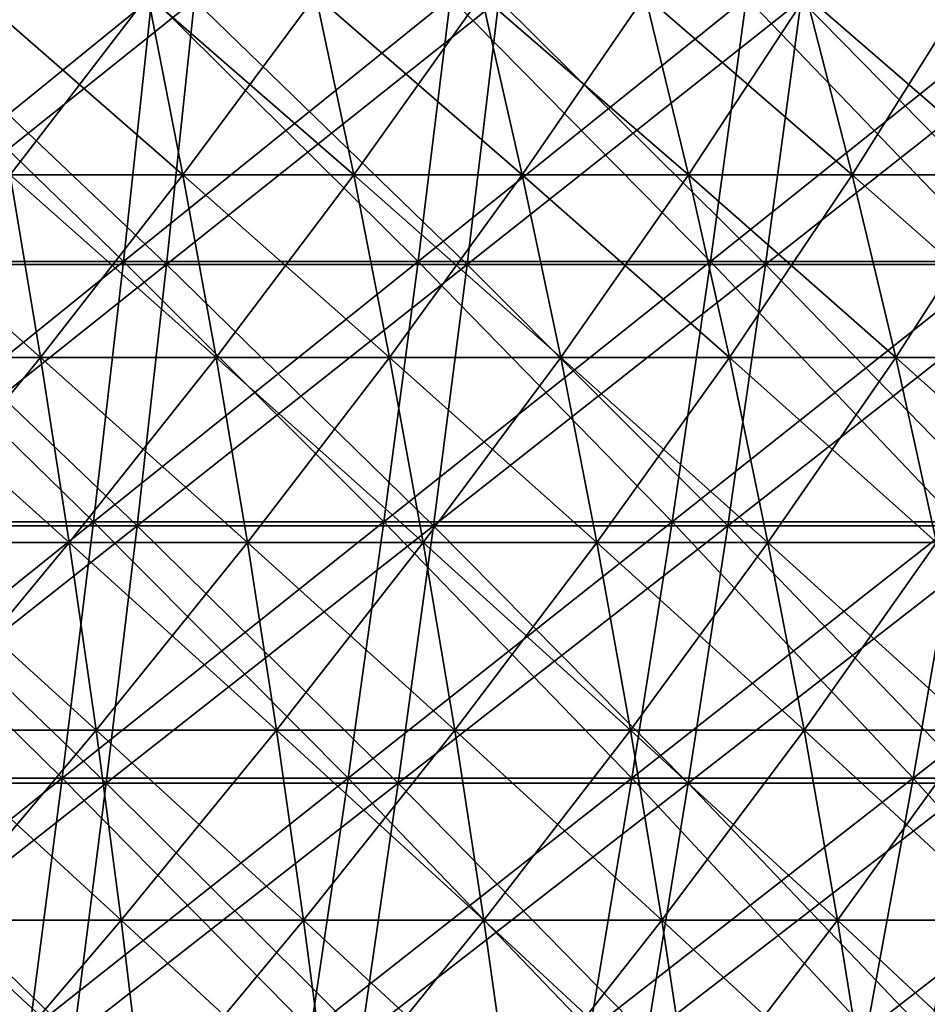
# Model space of a CAD drawing. Header units: millimetres. Extents: x -125 to 125, y -45 to 4025.
# Tile 655 of 656: x 22 to 32, y 3960 to 3971. Entities that reach past the tile are written whole.
import ezdxf

# ---------------------------------------------------------------- set-up
doc = ezdxf.new("R2010")
doc.units = ezdxf.units.MM
doc.header["$LTSCALE"] = 6.999206
for name, color, linetype in [('21', 7, 'CONTINUOUS'), ('22', 7, 'CONTINUOUS'), ('23', 7, 'CONTINUOUS'), ('24', 7, 'CONTINUOUS'), ('26', 7, 'CONTINUOUS'), ('27', 7, 'CONTINUOUS')]:
    doc.layers.add(name, color=color, linetype=linetype)

msp = doc.modelspace()

# ---------------------------------------------------------------- linework, layer by layer
at = {"layer": '21', "color": 7, "linetype": 'CONTINUOUS'}
for points in [[(20.46, 3968.19, 109.449), (23.82, 3968.19, 108.767), (20.726, 3971.128, 110.875), (20.46, 3968.19, 109.449)], [(20.726, 3971.128, 110.875), (23.82, 3968.19, 108.767), (24.131, 3971.128, 110.184), (20.726, 3971.128, 110.875)], [(23.82, 3968.19, 108.767), (27.158, 3968.19, 107.982), (24.131, 3971.128, 110.184), (23.82, 3968.19, 108.767)], [(24.131, 3971.128, 110.184), (27.158, 3968.19, 107.982), (27.512, 3971.128, 109.389), (24.131, 3971.128, 110.184)], [(27.158, 3968.19, 107.982), (30.471, 3968.19, 107.094), (27.512, 3971.128, 109.389), (27.158, 3968.19, 107.982)], [(27.512, 3971.128, 109.389), (30.471, 3968.19, 107.094), (30.868, 3971.128, 108.489), (27.512, 3971.128, 109.389)], [(30.471, 3968.19, 107.094), (33.754, 3968.19, 106.105), (30.868, 3971.128, 108.489), (30.471, 3968.19, 107.094)], [(30.868, 3971.128, 108.489), (33.754, 3968.19, 106.105), (34.194, 3971.128, 107.487), (30.868, 3971.128, 108.489)], [(20.179, 3965.291, 107.948), (23.494, 3965.291, 107.275), (20.46, 3968.19, 109.449), (20.179, 3965.291, 107.948)], [(20.46, 3968.19, 109.449), (23.494, 3965.291, 107.275), (23.82, 3968.19, 108.767), (20.46, 3968.19, 109.449)], [(23.494, 3965.291, 107.275), (26.786, 3965.291, 106.501), (23.82, 3968.19, 108.767), (23.494, 3965.291, 107.275)], [(23.82, 3968.19, 108.767), (26.786, 3965.291, 106.501), (27.158, 3968.19, 107.982), (23.82, 3968.19, 108.767)], [(26.786, 3965.291, 106.501), (30.053, 3965.291, 105.625), (27.158, 3968.19, 107.982), (26.786, 3965.291, 106.501)], [(27.158, 3968.19, 107.982), (30.053, 3965.291, 105.625), (30.471, 3968.19, 107.094), (27.158, 3968.19, 107.982)], [(30.053, 3965.291, 105.625), (33.291, 3965.291, 104.65), (30.471, 3968.19, 107.094), (30.053, 3965.291, 105.625)], [(30.471, 3968.19, 107.094), (33.291, 3965.291, 104.65), (33.754, 3968.19, 106.105), (30.471, 3968.19, 107.094)], [(19.884, 3962.434, 106.372), (23.151, 3962.434, 105.709), (20.179, 3965.291, 107.948), (19.884, 3962.434, 106.372)], [(20.179, 3965.291, 107.948), (23.151, 3962.434, 105.709), (23.494, 3965.291, 107.275), (20.179, 3965.291, 107.948)], [(23.151, 3962.434, 105.709), (26.395, 3962.434, 104.946), (23.494, 3965.291, 107.275), (23.151, 3962.434, 105.709)], [(23.494, 3965.291, 107.275), (26.395, 3962.434, 104.946), (26.786, 3965.291, 106.501), (23.494, 3965.291, 107.275)], [(26.395, 3962.434, 104.946), (29.614, 3962.434, 104.084), (26.786, 3965.291, 106.501), (26.395, 3962.434, 104.946)], [(26.786, 3965.291, 106.501), (29.614, 3962.434, 104.084), (30.053, 3965.291, 105.625), (26.786, 3965.291, 106.501)], [(29.614, 3962.434, 104.084), (32.806, 3962.434, 103.122), (30.053, 3965.291, 105.625), (29.614, 3962.434, 104.084)], [(30.053, 3965.291, 105.625), (32.806, 3962.434, 103.122), (33.291, 3965.291, 104.65), (30.053, 3965.291, 105.625)], [(19.576, 3959.619, 104.724), (22.792, 3959.619, 104.071), (19.884, 3962.434, 106.372), (19.576, 3959.619, 104.724)], [(19.884, 3962.434, 106.372), (22.792, 3959.619, 104.071), (23.151, 3962.434, 105.709), (19.884, 3962.434, 106.372)], [(22.792, 3959.619, 104.071), (25.986, 3959.619, 103.32), (23.151, 3962.434, 105.709), (22.792, 3959.619, 104.071)], [(23.151, 3962.434, 105.709), (25.986, 3959.619, 103.32), (26.395, 3962.434, 104.946), (23.151, 3962.434, 105.709)], [(25.986, 3959.619, 103.32), (29.155, 3959.619, 102.471), (26.395, 3962.434, 104.946), (25.986, 3959.619, 103.32)], [(26.395, 3962.434, 104.946), (29.155, 3959.619, 102.471), (29.614, 3962.434, 104.084), (26.395, 3962.434, 104.946)], [(29.155, 3959.619, 102.471), (32.297, 3959.619, 101.524), (29.614, 3962.434, 104.084), (29.155, 3959.619, 102.471)], [(29.614, 3962.434, 104.084), (32.297, 3959.619, 101.524), (32.806, 3962.434, 103.122), (29.614, 3962.434, 104.084)]]:
    msp.add_3dface(points, dxfattribs=at)
at = {"layer": '22', "color": 7, "linetype": 'CONTINUOUS'}
for points in [[(23.82, 3968.19, -108.767), (20.46, 3968.19, -109.449), (24.131, 3971.128, -110.184), (23.82, 3968.19, -108.767)], [(24.131, 3971.128, -110.184), (20.46, 3968.19, -109.449), (20.726, 3971.128, -110.875), (24.131, 3971.128, -110.184)], [(27.158, 3968.19, -107.982), (23.82, 3968.19, -108.767), (27.512, 3971.128, -109.389), (27.158, 3968.19, -107.982)], [(27.512, 3971.128, -109.389), (23.82, 3968.19, -108.767), (24.131, 3971.128, -110.184), (27.512, 3971.128, -109.389)], [(30.471, 3968.19, -107.094), (27.158, 3968.19, -107.982), (30.868, 3971.128, -108.489), (30.471, 3968.19, -107.094)], [(30.868, 3971.128, -108.489), (27.158, 3968.19, -107.982), (27.512, 3971.128, -109.389), (30.868, 3971.128, -108.489)], [(33.754, 3968.19, -106.105), (30.471, 3968.19, -107.094), (34.194, 3971.128, -107.487), (33.754, 3968.19, -106.105)], [(34.194, 3971.128, -107.487), (30.471, 3968.19, -107.094), (30.868, 3971.128, -108.489), (34.194, 3971.128, -107.487)], [(23.494, 3965.291, -107.275), (20.179, 3965.291, -107.948), (23.82, 3968.19, -108.767), (23.494, 3965.291, -107.275)], [(23.82, 3968.19, -108.767), (20.179, 3965.291, -107.948), (20.46, 3968.19, -109.449), (23.82, 3968.19, -108.767)], [(26.786, 3965.291, -106.501), (23.494, 3965.291, -107.275), (27.158, 3968.19, -107.982), (26.786, 3965.291, -106.501)], [(27.158, 3968.19, -107.982), (23.494, 3965.291, -107.275), (23.82, 3968.19, -108.767), (27.158, 3968.19, -107.982)], [(30.053, 3965.291, -105.625), (26.786, 3965.291, -106.501), (30.471, 3968.19, -107.094), (30.053, 3965.291, -105.625)], [(30.471, 3968.19, -107.094), (26.786, 3965.291, -106.501), (27.158, 3968.19, -107.982), (30.471, 3968.19, -107.094)], [(33.291, 3965.291, -104.65), (30.053, 3965.291, -105.625), (33.754, 3968.19, -106.105), (33.291, 3965.291, -104.65)], [(33.754, 3968.19, -106.105), (30.053, 3965.291, -105.625), (30.471, 3968.19, -107.094), (33.754, 3968.19, -106.105)], [(23.151, 3962.434, -105.709), (19.884, 3962.434, -106.372), (23.494, 3965.291, -107.275), (23.151, 3962.434, -105.709)], [(23.494, 3965.291, -107.275), (19.884, 3962.434, -106.372), (20.179, 3965.291, -107.948), (23.494, 3965.291, -107.275)], [(26.395, 3962.434, -104.946), (23.151, 3962.434, -105.709), (26.786, 3965.291, -106.501), (26.395, 3962.434, -104.946)], [(26.786, 3965.291, -106.501), (23.151, 3962.434, -105.709), (23.494, 3965.291, -107.275), (26.786, 3965.291, -106.501)], [(29.614, 3962.434, -104.084), (26.395, 3962.434, -104.946), (30.053, 3965.291, -105.625), (29.614, 3962.434, -104.084)], [(30.053, 3965.291, -105.625), (26.395, 3962.434, -104.946), (26.786, 3965.291, -106.501), (30.053, 3965.291, -105.625)], [(32.806, 3962.434, -103.122), (29.614, 3962.434, -104.084), (33.291, 3965.291, -104.65), (32.806, 3962.434, -103.122)], [(33.291, 3965.291, -104.65), (29.614, 3962.434, -104.084), (30.053, 3965.291, -105.625), (33.291, 3965.291, -104.65)], [(22.792, 3959.619, -104.071), (19.576, 3959.619, -104.724), (23.151, 3962.434, -105.709), (22.792, 3959.619, -104.071)], [(23.151, 3962.434, -105.709), (19.576, 3959.619, -104.724), (19.884, 3962.434, -106.372), (23.151, 3962.434, -105.709)], [(25.986, 3959.619, -103.32), (22.792, 3959.619, -104.071), (26.395, 3962.434, -104.946), (25.986, 3959.619, -103.32)], [(26.395, 3962.434, -104.946), (22.792, 3959.619, -104.071), (23.151, 3962.434, -105.709), (26.395, 3962.434, -104.946)], [(29.155, 3959.619, -102.471), (25.986, 3959.619, -103.32), (29.614, 3962.434, -104.084), (29.155, 3959.619, -102.471)], [(29.614, 3962.434, -104.084), (25.986, 3959.619, -103.32), (26.395, 3962.434, -104.946), (29.614, 3962.434, -104.084)], [(32.297, 3959.619, -101.524), (29.155, 3959.619, -102.471), (32.806, 3962.434, -103.122), (32.297, 3959.619, -101.524)], [(32.806, 3962.434, -103.122), (29.155, 3959.619, -102.471), (29.614, 3962.434, -104.084), (32.806, 3962.434, -103.122)]]:
    msp.add_3dface(points, dxfattribs=at)
at = {"layer": '23', "color": 7, "linetype": 'CONTINUOUS'}
for points in [[(20.049, 3968.223, -107.254), (23.343, 3968.223, -106.586), (20.32, 3971.152, -108.703), (20.049, 3968.223, -107.254)], [(20.32, 3971.152, -108.703), (23.343, 3968.223, -106.586), (23.658, 3971.152, -108.026), (20.32, 3971.152, -108.703)], [(23.343, 3968.223, -106.586), (26.614, 3968.223, -105.816), (23.658, 3971.152, -108.026), (23.343, 3968.223, -106.586)], [(23.658, 3971.152, -108.026), (26.614, 3968.223, -105.816), (26.974, 3971.152, -107.246), (23.658, 3971.152, -108.026)], [(26.614, 3968.223, -105.816), (29.86, 3968.223, -104.947), (26.974, 3971.152, -107.246), (26.614, 3968.223, -105.816)], [(26.974, 3971.152, -107.246), (29.86, 3968.223, -104.947), (30.263, 3971.152, -106.365), (26.974, 3971.152, -107.246)], [(29.86, 3968.223, -104.947), (33.078, 3968.223, -103.977), (30.263, 3971.152, -106.365), (29.86, 3968.223, -104.947)], [(30.263, 3971.152, -106.365), (33.078, 3968.223, -103.977), (33.525, 3971.152, -105.382), (30.263, 3971.152, -106.365)], [(19.764, 3965.335, -105.728), (23.011, 3965.335, -105.07), (20.049, 3968.223, -107.254), (19.764, 3965.335, -105.728)], [(20.049, 3968.223, -107.254), (23.011, 3965.335, -105.07), (23.343, 3968.223, -106.586), (20.049, 3968.223, -107.254)], [(23.011, 3965.335, -105.07), (26.235, 3965.335, -104.311), (23.343, 3968.223, -106.586), (23.011, 3965.335, -105.07)], [(23.343, 3968.223, -106.586), (26.235, 3965.335, -104.311), (26.614, 3968.223, -105.816), (23.343, 3968.223, -106.586)], [(26.235, 3965.335, -104.311), (29.435, 3965.335, -103.454), (26.614, 3968.223, -105.816), (26.235, 3965.335, -104.311)], [(26.614, 3968.223, -105.816), (29.435, 3965.335, -103.454), (29.86, 3968.223, -104.947), (26.614, 3968.223, -105.816)], [(29.435, 3965.335, -103.454), (32.607, 3965.335, -102.498), (29.86, 3968.223, -104.947), (29.435, 3965.335, -103.454)], [(29.86, 3968.223, -104.947), (32.607, 3965.335, -102.498), (33.078, 3968.223, -103.977), (29.86, 3968.223, -104.947)], [(19.465, 3962.489, -104.128), (22.662, 3962.489, -103.479), (19.764, 3965.335, -105.728), (19.465, 3962.489, -104.128)], [(19.764, 3965.335, -105.728), (22.662, 3962.489, -103.479), (23.011, 3965.335, -105.07), (19.764, 3965.335, -105.728)], [(22.662, 3962.489, -103.479), (25.838, 3962.489, -102.732), (23.011, 3965.335, -105.07), (22.662, 3962.489, -103.479)], [(23.011, 3965.335, -105.07), (25.838, 3962.489, -102.732), (26.235, 3965.335, -104.311), (23.011, 3965.335, -105.07)], [(25.838, 3962.489, -102.732), (28.989, 3962.489, -101.887), (26.235, 3965.335, -104.311), (25.838, 3962.489, -102.732)], [(26.235, 3965.335, -104.311), (28.989, 3962.489, -101.887), (29.435, 3965.335, -103.454), (26.235, 3965.335, -104.311)], [(28.989, 3962.489, -101.887), (32.113, 3962.489, -100.946), (29.435, 3965.335, -103.454), (28.989, 3962.489, -101.887)], [(29.435, 3965.335, -103.454), (32.113, 3962.489, -100.946), (32.607, 3965.335, -102.498), (29.435, 3965.335, -103.454)], [(32.113, 3962.489, -100.946), (35.207, 3962.489, -99.91), (32.607, 3965.335, -102.498), (32.113, 3962.489, -100.946)], [(19.152, 3959.688, -102.453), (22.298, 3959.688, -101.814), (19.465, 3962.489, -104.128), (19.152, 3959.688, -102.453)], [(19.465, 3962.489, -104.128), (22.298, 3959.688, -101.814), (22.662, 3962.489, -103.479), (19.465, 3962.489, -104.128)], [(22.298, 3959.688, -101.814), (25.423, 3959.688, -101.08), (22.662, 3962.489, -103.479), (22.298, 3959.688, -101.814)], [(22.662, 3962.489, -103.479), (25.423, 3959.688, -101.08), (25.838, 3962.489, -102.732), (22.662, 3962.489, -103.479)], [(25.423, 3959.688, -101.08), (28.523, 3959.688, -100.249), (25.838, 3962.489, -102.732), (25.423, 3959.688, -101.08)], [(25.838, 3962.489, -102.732), (28.523, 3959.688, -100.249), (28.989, 3962.489, -101.887), (25.838, 3962.489, -102.732)], [(28.523, 3959.688, -100.249), (31.597, 3959.688, -99.323), (28.989, 3962.489, -101.887), (28.523, 3959.688, -100.249)], [(28.989, 3962.489, -101.887), (31.597, 3959.688, -99.323), (32.113, 3962.489, -100.946), (28.989, 3962.489, -101.887)], [(31.597, 3959.688, -99.323), (34.641, 3959.688, -98.303), (32.113, 3962.489, -100.946), (31.597, 3959.688, -99.323)], [(32.113, 3962.489, -100.946), (34.641, 3959.688, -98.303), (35.207, 3962.489, -99.91), (32.113, 3962.489, -100.946)]]:
    msp.add_3dface(points, dxfattribs=at)
at = {"layer": '24', "color": 7, "linetype": 'CONTINUOUS'}
for points in [[(23.343, 3968.223, 106.586), (20.049, 3968.223, 107.254), (23.658, 3971.152, 108.026), (23.343, 3968.223, 106.586)], [(23.658, 3971.152, 108.026), (20.049, 3968.223, 107.254), (20.32, 3971.152, 108.703), (23.658, 3971.152, 108.026)], [(26.614, 3968.223, 105.816), (23.343, 3968.223, 106.586), (26.974, 3971.152, 107.246), (26.614, 3968.223, 105.816)], [(26.974, 3971.152, 107.246), (23.343, 3968.223, 106.586), (23.658, 3971.152, 108.026), (26.974, 3971.152, 107.246)], [(29.86, 3968.223, 104.947), (26.614, 3968.223, 105.816), (30.263, 3971.152, 106.365), (29.86, 3968.223, 104.947)], [(30.263, 3971.152, 106.365), (26.614, 3968.223, 105.816), (26.974, 3971.152, 107.246), (30.263, 3971.152, 106.365)], [(33.078, 3968.223, 103.977), (29.86, 3968.223, 104.947), (33.525, 3971.152, 105.382), (33.078, 3968.223, 103.977)], [(33.525, 3971.152, 105.382), (29.86, 3968.223, 104.947), (30.263, 3971.152, 106.365), (33.525, 3971.152, 105.382)], [(23.011, 3965.335, 105.07), (19.764, 3965.335, 105.728), (23.343, 3968.223, 106.586), (23.011, 3965.335, 105.07)], [(23.343, 3968.223, 106.586), (19.764, 3965.335, 105.728), (20.049, 3968.223, 107.254), (23.343, 3968.223, 106.586)], [(26.235, 3965.335, 104.311), (23.011, 3965.335, 105.07), (26.614, 3968.223, 105.816), (26.235, 3965.335, 104.311)], [(26.614, 3968.223, 105.816), (23.011, 3965.335, 105.07), (23.343, 3968.223, 106.586), (26.614, 3968.223, 105.816)], [(29.435, 3965.335, 103.454), (26.235, 3965.335, 104.311), (29.86, 3968.223, 104.947), (29.435, 3965.335, 103.454)], [(29.86, 3968.223, 104.947), (26.235, 3965.335, 104.311), (26.614, 3968.223, 105.816), (29.86, 3968.223, 104.947)], [(32.607, 3965.335, 102.498), (29.435, 3965.335, 103.454), (33.078, 3968.223, 103.977), (32.607, 3965.335, 102.498)], [(33.078, 3968.223, 103.977), (29.435, 3965.335, 103.454), (29.86, 3968.223, 104.947), (33.078, 3968.223, 103.977)], [(22.662, 3962.489, 103.479), (19.465, 3962.489, 104.128), (23.011, 3965.335, 105.07), (22.662, 3962.489, 103.479)], [(23.011, 3965.335, 105.07), (19.465, 3962.489, 104.128), (19.764, 3965.335, 105.728), (23.011, 3965.335, 105.07)], [(25.838, 3962.489, 102.732), (22.662, 3962.489, 103.479), (26.235, 3965.335, 104.311), (25.838, 3962.489, 102.732)], [(26.235, 3965.335, 104.311), (22.662, 3962.489, 103.479), (23.011, 3965.335, 105.07), (26.235, 3965.335, 104.311)], [(28.989, 3962.489, 101.887), (25.838, 3962.489, 102.732), (29.435, 3965.335, 103.454), (28.989, 3962.489, 101.887)], [(29.435, 3965.335, 103.454), (25.838, 3962.489, 102.732), (26.235, 3965.335, 104.311), (29.435, 3965.335, 103.454)], [(32.113, 3962.489, 100.946), (28.989, 3962.489, 101.887), (32.607, 3965.335, 102.498), (32.113, 3962.489, 100.946)], [(32.607, 3965.335, 102.498), (28.989, 3962.489, 101.887), (29.435, 3965.335, 103.454), (32.607, 3965.335, 102.498)], [(35.207, 3962.489, 99.91), (32.113, 3962.489, 100.946), (35.748, 3965.335, 101.445), (35.207, 3962.489, 99.91)], [(35.748, 3965.335, 101.445), (32.113, 3962.489, 100.946), (32.607, 3965.335, 102.498), (35.748, 3965.335, 101.445)], [(22.298, 3959.688, 101.814), (19.152, 3959.688, 102.453), (22.662, 3962.489, 103.479), (22.298, 3959.688, 101.814)], [(22.662, 3962.489, 103.479), (19.152, 3959.688, 102.453), (19.465, 3962.489, 104.128), (22.662, 3962.489, 103.479)], [(25.423, 3959.688, 101.08), (22.298, 3959.688, 101.814), (25.838, 3962.489, 102.732), (25.423, 3959.688, 101.08)], [(25.838, 3962.489, 102.732), (22.298, 3959.688, 101.814), (22.662, 3962.489, 103.479), (25.838, 3962.489, 102.732)], [(28.523, 3959.688, 100.249), (25.423, 3959.688, 101.08), (28.989, 3962.489, 101.887), (28.523, 3959.688, 100.249)], [(28.989, 3962.489, 101.887), (25.423, 3959.688, 101.08), (25.838, 3962.489, 102.732), (28.989, 3962.489, 101.887)], [(31.597, 3959.688, 99.323), (28.523, 3959.688, 100.249), (32.113, 3962.489, 100.946), (31.597, 3959.688, 99.323)], [(32.113, 3962.489, 100.946), (28.523, 3959.688, 100.249), (28.989, 3962.489, 101.887), (32.113, 3962.489, 100.946)], [(34.641, 3959.688, 98.303), (31.597, 3959.688, 99.323), (35.207, 3962.489, 99.91), (34.641, 3959.688, 98.303)], [(35.207, 3962.489, 99.91), (31.597, 3959.688, 99.323), (32.113, 3962.489, 100.946), (35.207, 3962.489, 99.91)]]:
    msp.add_3dface(points, dxfattribs=at)
at = {"layer": '26', "color": 7, "linetype": 'CONTINUOUS'}
for points in [[(22.084, 3969.184, 62.669), (24.003, 3969.184, 61.959), (21.724, 3971.177, 61.648), (22.084, 3969.184, 62.669)], [(21.724, 3971.177, 61.648), (24.003, 3969.184, 61.959), (23.612, 3971.177, 60.95), (21.724, 3971.177, 61.648)], [(24.003, 3969.184, 61.959), (25.9, 3969.184, 61.191), (23.612, 3971.177, 60.95), (24.003, 3969.184, 61.959)], [(23.612, 3971.177, 60.95), (25.9, 3969.184, 61.191), (25.478, 3971.177, 60.194), (23.612, 3971.177, 60.95)], [(25.9, 3969.184, 61.191), (27.772, 3969.184, 60.364), (25.478, 3971.177, 60.194), (25.9, 3969.184, 61.191)], [(25.478, 3971.177, 60.194), (27.772, 3969.184, 60.364), (27.32, 3971.177, 59.381), (25.478, 3971.177, 60.194)], [(27.772, 3969.184, 60.364), (29.618, 3969.184, 59.48), (27.32, 3971.177, 59.381), (27.772, 3969.184, 60.364)], [(27.32, 3971.177, 59.381), (29.618, 3969.184, 59.48), (29.135, 3971.177, 58.511), (27.32, 3971.177, 59.381)], [(29.618, 3969.184, 59.48), (31.435, 3969.184, 58.54), (29.135, 3971.177, 58.511), (29.618, 3969.184, 59.48)], [(29.135, 3971.177, 58.511), (31.435, 3969.184, 58.54), (30.923, 3971.177, 57.586), (29.135, 3971.177, 58.511)], [(31.435, 3969.184, 58.54), (33.223, 3969.184, 57.544), (30.923, 3971.177, 57.586), (31.435, 3969.184, 58.54)], [(30.923, 3971.177, 57.586), (33.223, 3969.184, 57.544), (32.682, 3971.177, 56.607), (30.923, 3971.177, 57.586)], [(20.453, 3967.159, 64.292), (22.423, 3967.159, 63.632), (20.143, 3969.184, 63.319), (20.453, 3967.159, 64.292)], [(20.143, 3969.184, 63.319), (22.423, 3967.159, 63.632), (22.084, 3969.184, 62.669), (20.143, 3969.184, 63.319)], [(22.423, 3967.159, 63.632), (24.372, 3967.159, 62.911), (22.084, 3969.184, 62.669), (22.423, 3967.159, 63.632)], [(22.084, 3969.184, 62.669), (24.372, 3967.159, 62.911), (24.003, 3969.184, 61.959), (22.084, 3969.184, 62.669)], [(24.372, 3967.159, 62.911), (26.298, 3967.159, 62.131), (24.003, 3969.184, 61.959), (24.372, 3967.159, 62.911)], [(24.003, 3969.184, 61.959), (26.298, 3967.159, 62.131), (25.9, 3969.184, 61.191), (24.003, 3969.184, 61.959)], [(26.298, 3967.159, 62.131), (28.199, 3967.159, 61.292), (25.9, 3969.184, 61.191), (26.298, 3967.159, 62.131)], [(25.9, 3969.184, 61.191), (28.199, 3967.159, 61.292), (27.772, 3969.184, 60.364), (25.9, 3969.184, 61.191)], [(28.199, 3967.159, 61.292), (30.073, 3967.159, 60.394), (27.772, 3969.184, 60.364), (28.199, 3967.159, 61.292)], [(27.772, 3969.184, 60.364), (30.073, 3967.159, 60.394), (29.618, 3969.184, 59.48), (27.772, 3969.184, 60.364)], [(30.073, 3967.159, 60.394), (31.918, 3967.159, 59.439), (29.618, 3969.184, 59.48), (30.073, 3967.159, 60.394)], [(29.618, 3969.184, 59.48), (31.918, 3967.159, 59.439), (31.435, 3969.184, 58.54), (29.618, 3969.184, 59.48)], [(31.918, 3967.159, 59.439), (33.734, 3967.159, 58.428), (31.435, 3969.184, 58.54), (31.918, 3967.159, 59.439)], [(31.435, 3969.184, 58.54), (33.734, 3967.159, 58.428), (33.223, 3969.184, 57.544), (31.435, 3969.184, 58.54)], [(20.744, 3965.105, 65.207), (22.742, 3965.105, 64.537), (20.453, 3967.159, 64.292), (20.744, 3965.105, 65.207)], [(20.453, 3967.159, 64.292), (22.742, 3965.105, 64.537), (22.423, 3967.159, 63.632), (20.453, 3967.159, 64.292)], [(22.742, 3965.105, 64.537), (24.719, 3965.105, 63.806), (22.423, 3967.159, 63.632), (22.742, 3965.105, 64.537)], [(22.423, 3967.159, 63.632), (24.719, 3965.105, 63.806), (24.372, 3967.159, 62.911), (22.423, 3967.159, 63.632)], [(24.719, 3965.105, 63.806), (26.672, 3965.105, 63.015), (24.372, 3967.159, 62.911), (24.719, 3965.105, 63.806)], [(24.372, 3967.159, 62.911), (26.672, 3965.105, 63.015), (26.298, 3967.159, 62.131), (24.372, 3967.159, 62.911)], [(26.672, 3965.105, 63.015), (28.6, 3965.105, 62.163), (26.298, 3967.159, 62.131), (26.672, 3965.105, 63.015)], [(26.298, 3967.159, 62.131), (28.6, 3965.105, 62.163), (28.199, 3967.159, 61.292), (26.298, 3967.159, 62.131)], [(28.6, 3965.105, 62.163), (30.5, 3965.105, 61.253), (28.199, 3967.159, 61.292), (28.6, 3965.105, 62.163)], [(28.199, 3967.159, 61.292), (30.5, 3965.105, 61.253), (30.073, 3967.159, 60.394), (28.199, 3967.159, 61.292)], [(30.5, 3965.105, 61.253), (32.372, 3965.105, 60.285), (30.073, 3967.159, 60.394), (30.5, 3965.105, 61.253)], [(30.073, 3967.159, 60.394), (32.372, 3965.105, 60.285), (31.918, 3967.159, 59.439), (30.073, 3967.159, 60.394)], [(32.372, 3965.105, 60.285), (34.213, 3965.105, 59.259), (31.918, 3967.159, 59.439), (32.372, 3965.105, 60.285)], [(31.918, 3967.159, 59.439), (34.213, 3965.105, 59.259), (33.734, 3967.159, 58.428), (31.918, 3967.159, 59.439)], [(21.016, 3963.022, 66.062), (23.04, 3963.022, 65.383), (20.744, 3965.105, 65.207), (21.016, 3963.022, 66.062)], [(20.744, 3965.105, 65.207), (23.04, 3963.022, 65.383), (22.742, 3965.105, 64.537), (20.744, 3965.105, 65.207)], [(23.04, 3963.022, 65.383), (25.043, 3963.022, 64.643), (22.742, 3965.105, 64.537), (23.04, 3963.022, 65.383)], [(22.742, 3965.105, 64.537), (25.043, 3963.022, 64.643), (24.719, 3965.105, 63.806), (22.742, 3965.105, 64.537)], [(25.043, 3963.022, 64.643), (27.021, 3963.022, 63.841), (24.719, 3965.105, 63.806), (25.043, 3963.022, 64.643)], [(24.719, 3965.105, 63.806), (27.021, 3963.022, 63.841), (26.672, 3965.105, 63.015), (24.719, 3965.105, 63.806)], [(27.021, 3963.022, 63.841), (28.975, 3963.022, 62.978), (26.672, 3965.105, 63.015), (27.021, 3963.022, 63.841)], [(26.672, 3965.105, 63.015), (28.975, 3963.022, 62.978), (28.6, 3965.105, 62.163), (26.672, 3965.105, 63.015)], [(28.975, 3963.022, 62.978), (30.9, 3963.022, 62.056), (28.6, 3965.105, 62.163), (28.975, 3963.022, 62.978)], [(28.6, 3965.105, 62.163), (30.9, 3963.022, 62.056), (30.5, 3965.105, 61.253), (28.6, 3965.105, 62.163)], [(30.9, 3963.022, 62.056), (32.797, 3963.022, 61.075), (30.5, 3965.105, 61.253), (30.9, 3963.022, 62.056)], [(30.5, 3965.105, 61.253), (32.797, 3963.022, 61.075), (32.372, 3965.105, 60.285), (30.5, 3965.105, 61.253)], [(21.268, 3960.913, 66.856), (23.317, 3960.913, 66.169), (21.016, 3963.022, 66.062), (21.268, 3960.913, 66.856)], [(21.016, 3963.022, 66.062), (23.317, 3960.913, 66.169), (23.04, 3963.022, 65.383), (21.016, 3963.022, 66.062)], [(23.317, 3960.913, 66.169), (25.344, 3960.913, 65.42), (23.04, 3963.022, 65.383), (23.317, 3960.913, 66.169)], [(23.04, 3963.022, 65.383), (25.344, 3960.913, 65.42), (25.043, 3963.022, 64.643), (23.04, 3963.022, 65.383)], [(25.344, 3960.913, 65.42), (27.346, 3960.913, 64.608), (25.043, 3963.022, 64.643), (25.344, 3960.913, 65.42)], [(25.043, 3963.022, 64.643), (27.346, 3960.913, 64.608), (27.021, 3963.022, 63.841), (25.043, 3963.022, 64.643)], [(27.346, 3960.913, 64.608), (29.323, 3960.913, 63.736), (27.021, 3963.022, 63.841), (27.346, 3960.913, 64.608)], [(27.021, 3963.022, 63.841), (29.323, 3960.913, 63.736), (28.975, 3963.022, 62.978), (27.021, 3963.022, 63.841)], [(29.323, 3960.913, 63.736), (31.272, 3960.913, 62.802), (28.975, 3963.022, 62.978), (29.323, 3960.913, 63.736)], [(28.975, 3963.022, 62.978), (31.272, 3960.913, 62.802), (30.9, 3963.022, 62.056), (28.975, 3963.022, 62.978)], [(31.272, 3960.913, 62.802), (33.191, 3960.913, 61.81), (30.9, 3963.022, 62.056), (31.272, 3960.913, 62.802)], [(30.9, 3963.022, 62.056), (33.191, 3960.913, 61.81), (32.797, 3963.022, 61.075), (30.9, 3963.022, 62.056)], [(21.502, 3958.78, 67.589), (23.573, 3958.78, 66.895), (21.268, 3960.913, 66.856), (21.502, 3958.78, 67.589)], [(21.268, 3960.913, 66.856), (23.573, 3958.78, 66.895), (23.317, 3960.913, 66.169), (21.268, 3960.913, 66.856)], [(23.573, 3958.78, 66.895), (25.622, 3958.78, 66.137), (23.317, 3960.913, 66.169), (23.573, 3958.78, 66.895)], [(23.317, 3960.913, 66.169), (25.622, 3958.78, 66.137), (25.344, 3960.913, 65.42), (23.317, 3960.913, 66.169)], [(25.622, 3958.78, 66.137), (27.646, 3958.78, 65.317), (25.344, 3960.913, 65.42), (25.622, 3958.78, 66.137)], [(25.344, 3960.913, 65.42), (27.646, 3958.78, 65.317), (27.346, 3960.913, 64.608), (25.344, 3960.913, 65.42)], [(27.646, 3958.78, 65.317), (29.645, 3958.78, 64.435), (27.346, 3960.913, 64.608), (27.646, 3958.78, 65.317)], [(27.346, 3960.913, 64.608), (29.645, 3958.78, 64.435), (29.323, 3960.913, 63.736), (27.346, 3960.913, 64.608)], [(29.645, 3958.78, 64.435), (31.615, 3958.78, 63.491), (29.323, 3960.913, 63.736), (29.645, 3958.78, 64.435)], [(29.323, 3960.913, 63.736), (31.615, 3958.78, 63.491), (31.272, 3960.913, 62.802), (29.323, 3960.913, 63.736)], [(31.615, 3958.78, 63.491), (33.555, 3958.78, 62.488), (31.272, 3960.913, 62.802), (31.615, 3958.78, 63.491)], [(31.272, 3960.913, 62.802), (33.555, 3958.78, 62.488), (33.191, 3960.913, 61.81), (31.272, 3960.913, 62.802)]]:
    msp.add_3dface(points, dxfattribs=at)
at = {"layer": '27', "color": 7, "linetype": 'CONTINUOUS'}
for points in [[(23.612, 3971.177, -60.95), (22.084, 3969.184, -62.669), (21.724, 3971.177, -61.648), (23.612, 3971.177, -60.95)], [(24.003, 3969.184, -61.959), (22.084, 3969.184, -62.669), (23.612, 3971.177, -60.95), (24.003, 3969.184, -61.959)], [(25.478, 3971.177, -60.194), (24.003, 3969.184, -61.959), (23.612, 3971.177, -60.95), (25.478, 3971.177, -60.194)], [(25.9, 3969.184, -61.191), (24.003, 3969.184, -61.959), (25.478, 3971.177, -60.194), (25.9, 3969.184, -61.191)], [(27.32, 3971.177, -59.381), (25.9, 3969.184, -61.191), (25.478, 3971.177, -60.194), (27.32, 3971.177, -59.381)], [(27.772, 3969.184, -60.364), (25.9, 3969.184, -61.191), (27.32, 3971.177, -59.381), (27.772, 3969.184, -60.364)], [(29.135, 3971.177, -58.511), (27.772, 3969.184, -60.364), (27.32, 3971.177, -59.381), (29.135, 3971.177, -58.511)], [(29.618, 3969.184, -59.48), (27.772, 3969.184, -60.364), (29.135, 3971.177, -58.511), (29.618, 3969.184, -59.48)], [(30.923, 3971.177, -57.586), (29.618, 3969.184, -59.48), (29.135, 3971.177, -58.511), (30.923, 3971.177, -57.586)], [(31.435, 3969.184, -58.54), (29.618, 3969.184, -59.48), (30.923, 3971.177, -57.586), (31.435, 3969.184, -58.54)], [(32.682, 3971.177, -56.607), (31.435, 3969.184, -58.54), (30.923, 3971.177, -57.586), (32.682, 3971.177, -56.607)], [(33.223, 3969.184, -57.544), (31.435, 3969.184, -58.54), (32.682, 3971.177, -56.607), (33.223, 3969.184, -57.544)], [(22.423, 3967.159, -63.632), (20.453, 3967.159, -64.292), (22.084, 3969.184, -62.669), (22.423, 3967.159, -63.632)], [(24.003, 3969.184, -61.959), (22.423, 3967.159, -63.632), (22.084, 3969.184, -62.669), (24.003, 3969.184, -61.959)], [(24.372, 3967.159, -62.911), (22.423, 3967.159, -63.632), (24.003, 3969.184, -61.959), (24.372, 3967.159, -62.911)], [(25.9, 3969.184, -61.191), (24.372, 3967.159, -62.911), (24.003, 3969.184, -61.959), (25.9, 3969.184, -61.191)], [(26.298, 3967.159, -62.131), (24.372, 3967.159, -62.911), (25.9, 3969.184, -61.191), (26.298, 3967.159, -62.131)], [(27.772, 3969.184, -60.364), (26.298, 3967.159, -62.131), (25.9, 3969.184, -61.191), (27.772, 3969.184, -60.364)], [(28.199, 3967.159, -61.292), (26.298, 3967.159, -62.131), (27.772, 3969.184, -60.364), (28.199, 3967.159, -61.292)], [(29.618, 3969.184, -59.48), (28.199, 3967.159, -61.292), (27.772, 3969.184, -60.364), (29.618, 3969.184, -59.48)], [(30.073, 3967.159, -60.394), (28.199, 3967.159, -61.292), (29.618, 3969.184, -59.48), (30.073, 3967.159, -60.394)], [(31.435, 3969.184, -58.54), (30.073, 3967.159, -60.394), (29.618, 3969.184, -59.48), (31.435, 3969.184, -58.54)], [(31.918, 3967.159, -59.439), (30.073, 3967.159, -60.394), (31.435, 3969.184, -58.54), (31.918, 3967.159, -59.439)], [(33.223, 3969.184, -57.544), (31.918, 3967.159, -59.439), (31.435, 3969.184, -58.54), (33.223, 3969.184, -57.544)], [(33.734, 3967.159, -58.428), (31.918, 3967.159, -59.439), (33.223, 3969.184, -57.544), (33.734, 3967.159, -58.428)], [(22.423, 3967.159, -63.632), (20.744, 3965.105, -65.207), (20.453, 3967.159, -64.292), (22.423, 3967.159, -63.632)], [(22.742, 3965.105, -64.537), (20.744, 3965.105, -65.207), (22.423, 3967.159, -63.632), (22.742, 3965.105, -64.537)], [(24.372, 3967.159, -62.911), (22.742, 3965.105, -64.537), (22.423, 3967.159, -63.632), (24.372, 3967.159, -62.911)], [(24.719, 3965.105, -63.806), (22.742, 3965.105, -64.537), (24.372, 3967.159, -62.911), (24.719, 3965.105, -63.806)], [(26.298, 3967.159, -62.131), (24.719, 3965.105, -63.806), (24.372, 3967.159, -62.911), (26.298, 3967.159, -62.131)], [(26.672, 3965.105, -63.015), (24.719, 3965.105, -63.806), (26.298, 3967.159, -62.131), (26.672, 3965.105, -63.015)], [(28.199, 3967.159, -61.292), (26.672, 3965.105, -63.015), (26.298, 3967.159, -62.131), (28.199, 3967.159, -61.292)], [(28.6, 3965.105, -62.163), (26.672, 3965.105, -63.015), (28.199, 3967.159, -61.292), (28.6, 3965.105, -62.163)], [(30.073, 3967.159, -60.394), (28.6, 3965.105, -62.163), (28.199, 3967.159, -61.292), (30.073, 3967.159, -60.394)], [(30.5, 3965.105, -61.253), (28.6, 3965.105, -62.163), (30.073, 3967.159, -60.394), (30.5, 3965.105, -61.253)], [(31.918, 3967.159, -59.439), (30.5, 3965.105, -61.253), (30.073, 3967.159, -60.394), (31.918, 3967.159, -59.439)], [(32.372, 3965.105, -60.285), (30.5, 3965.105, -61.253), (31.918, 3967.159, -59.439), (32.372, 3965.105, -60.285)], [(33.734, 3967.159, -58.428), (32.372, 3965.105, -60.285), (31.918, 3967.159, -59.439), (33.734, 3967.159, -58.428)], [(22.742, 3965.105, -64.537), (21.016, 3963.022, -66.062), (20.744, 3965.105, -65.207), (22.742, 3965.105, -64.537)], [(23.04, 3963.022, -65.383), (21.016, 3963.022, -66.062), (22.742, 3965.105, -64.537), (23.04, 3963.022, -65.383)], [(24.719, 3965.105, -63.806), (23.04, 3963.022, -65.383), (22.742, 3965.105, -64.537), (24.719, 3965.105, -63.806)], [(25.043, 3963.022, -64.643), (23.04, 3963.022, -65.383), (24.719, 3965.105, -63.806), (25.043, 3963.022, -64.643)], [(26.672, 3965.105, -63.015), (25.043, 3963.022, -64.643), (24.719, 3965.105, -63.806), (26.672, 3965.105, -63.015)], [(27.021, 3963.022, -63.841), (25.043, 3963.022, -64.643), (26.672, 3965.105, -63.015), (27.021, 3963.022, -63.841)], [(28.6, 3965.105, -62.163), (27.021, 3963.022, -63.841), (26.672, 3965.105, -63.015), (28.6, 3965.105, -62.163)], [(28.975, 3963.022, -62.978), (27.021, 3963.022, -63.841), (28.6, 3965.105, -62.163), (28.975, 3963.022, -62.978)], [(30.5, 3965.105, -61.253), (28.975, 3963.022, -62.978), (28.6, 3965.105, -62.163), (30.5, 3965.105, -61.253)], [(30.9, 3963.022, -62.056), (28.975, 3963.022, -62.978), (30.5, 3965.105, -61.253), (30.9, 3963.022, -62.056)], [(32.372, 3965.105, -60.285), (30.9, 3963.022, -62.056), (30.5, 3965.105, -61.253), (32.372, 3965.105, -60.285)], [(32.797, 3963.022, -61.075), (30.9, 3963.022, -62.056), (32.372, 3965.105, -60.285), (32.797, 3963.022, -61.075)], [(23.04, 3963.022, -65.383), (21.268, 3960.913, -66.856), (21.016, 3963.022, -66.062), (23.04, 3963.022, -65.383)], [(23.317, 3960.913, -66.169), (21.268, 3960.913, -66.856), (23.04, 3963.022, -65.383), (23.317, 3960.913, -66.169)], [(25.043, 3963.022, -64.643), (23.317, 3960.913, -66.169), (23.04, 3963.022, -65.383), (25.043, 3963.022, -64.643)], [(25.344, 3960.913, -65.42), (23.317, 3960.913, -66.169), (25.043, 3963.022, -64.643), (25.344, 3960.913, -65.42)], [(27.021, 3963.022, -63.841), (25.344, 3960.913, -65.42), (25.043, 3963.022, -64.643), (27.021, 3963.022, -63.841)], [(27.346, 3960.913, -64.608), (25.344, 3960.913, -65.42), (27.021, 3963.022, -63.841), (27.346, 3960.913, -64.608)], [(28.975, 3963.022, -62.978), (27.346, 3960.913, -64.608), (27.021, 3963.022, -63.841), (28.975, 3963.022, -62.978)], [(29.323, 3960.913, -63.736), (27.346, 3960.913, -64.608), (28.975, 3963.022, -62.978), (29.323, 3960.913, -63.736)], [(30.9, 3963.022, -62.056), (29.323, 3960.913, -63.736), (28.975, 3963.022, -62.978), (30.9, 3963.022, -62.056)], [(31.272, 3960.913, -62.802), (29.323, 3960.913, -63.736), (30.9, 3963.022, -62.056), (31.272, 3960.913, -62.802)], [(32.797, 3963.022, -61.075), (31.272, 3960.913, -62.802), (30.9, 3963.022, -62.056), (32.797, 3963.022, -61.075)], [(33.191, 3960.913, -61.81), (31.272, 3960.913, -62.802), (32.797, 3963.022, -61.075), (33.191, 3960.913, -61.81)], [(23.317, 3960.913, -66.169), (21.502, 3958.78, -67.589), (21.268, 3960.913, -66.856), (23.317, 3960.913, -66.169)], [(23.573, 3958.78, -66.895), (21.502, 3958.78, -67.589), (23.317, 3960.913, -66.169), (23.573, 3958.78, -66.895)], [(25.344, 3960.913, -65.42), (23.573, 3958.78, -66.895), (23.317, 3960.913, -66.169), (25.344, 3960.913, -65.42)], [(25.622, 3958.78, -66.137), (23.573, 3958.78, -66.895), (25.344, 3960.913, -65.42), (25.622, 3958.78, -66.137)], [(27.346, 3960.913, -64.608), (25.622, 3958.78, -66.137), (25.344, 3960.913, -65.42), (27.346, 3960.913, -64.608)], [(27.646, 3958.78, -65.317), (25.622, 3958.78, -66.137), (27.346, 3960.913, -64.608), (27.646, 3958.78, -65.317)], [(29.323, 3960.913, -63.736), (27.646, 3958.78, -65.317), (27.346, 3960.913, -64.608), (29.323, 3960.913, -63.736)], [(29.645, 3958.78, -64.435), (27.646, 3958.78, -65.317), (29.323, 3960.913, -63.736), (29.645, 3958.78, -64.435)], [(31.272, 3960.913, -62.802), (29.645, 3958.78, -64.435), (29.323, 3960.913, -63.736), (31.272, 3960.913, -62.802)], [(31.615, 3958.78, -63.491), (29.645, 3958.78, -64.435), (31.272, 3960.913, -62.802), (31.615, 3958.78, -63.491)], [(33.191, 3960.913, -61.81), (31.615, 3958.78, -63.491), (31.272, 3960.913, -62.802), (33.191, 3960.913, -61.81)], [(33.555, 3958.78, -62.488), (31.615, 3958.78, -63.491), (33.191, 3960.913, -61.81), (33.555, 3958.78, -62.488)]]:
    msp.add_3dface(points, dxfattribs=at)

doc.saveas('drawing.dxf')
